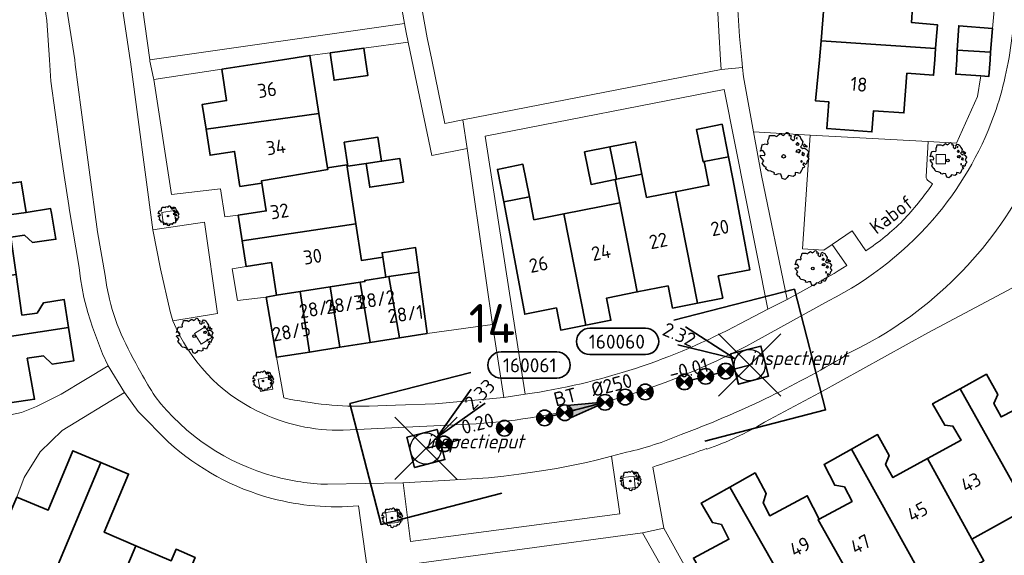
# Model space of a CAD drawing. Header units: metres. Extents: x 152391 to 157968, y 462336 to 467280.
# Tile 434 of 656: x 153785 to 153880, y 466452 to 466504. Entities that reach past the tile are written whole.
import ezdxf
from ezdxf.enums import TextEntityAlignment as Align

# ---------------------------------------------------------------- set-up
doc = ezdxf.new("R2010")
doc.units = ezdxf.units.M
doc.header["$LTSCALE"] = 0.75
doc.header["$PDMODE"] = 3
doc.header["$PDSIZE"] = 3
doc.linetypes.add('RI-VWA_BETON', pattern=[19, 9, -5, 0, -5])
doc.layers.get('0').update_dxf_attribs({"lineweight": 25})
doc.layers.get('defpoints').update_dxf_attribs({"lineweight": 25})
for name, color, linetype, lineweight in [('B-GV-GR-BOOM-S', 252, 'Continuous', 25), ('B-WE-GR-BEPLANTING_CULTUUR_BODEMBEDEKKER-GV', 251, 'Continuous', 18), ('B-WE-GR-BEPLANTING_CULTUUR_HEESTERS-GV', 251, 'Continuous', 18), ('B-WE-GR-GROENVOORZIENING-GV', 251, 'Continuous', 18), ('B-WE-OG-BEBOUWING-GV', 6, 'Continuous', 35), ('B-WE-OG-BEBOUWING-T18', 1, 'Continuous', 18), ('B-WE-OG-TOPOGRAFIE-T18', 1, 'Continuous', 18), ('B-WE-VH-VERHARDING_ASFALT-GV', 251, 'Continuous', 18), ('B-WE-VH-VERHARDING_BETONSTRAATSTEEN-GV', 251, 'Continuous', 18), ('B-WE-VH-VERHARDING_TEGEL-GV', 251, 'Continuous', 18), ('N-OI-RI-T50', 130, 'Continuous', 50), ('N-OI-RI-VWA_PUTNUMMER-S @ 0.75', 36, 'Continuous', 35), ('N-OI-RI-VWA_RIOOLPUT_INSPECTIEPUT-S', 36, 'Continuous', 35), ('N-OI-RI-VWA_STROOMRICHTING-S @ 0.75', 36, 'Continuous', 35), ('N-OI-RI-VWA_TRANSPORTLEIDING_BETON_250-G', 36, 'RI-VWA_BETON', 35), ('N-RO-KG-GRENS_WERK-G', 7, 'XX-WERKGRENS', 35)]:
    doc.layers.add(name, color=color, linetype=linetype, lineweight=lineweight)
doc.layers.add('inspectieput', color=7, linetype='Continuous', plot=False)
doc.layers.add('N-OI-RI-VRIJVERVAL_HULPSTUK-S', color=210, linetype='Continuous', lineweight=35, plot=False)
doc.styles.add('NLCS-ISO', font='isocpeur.ttf')
doc.styles.add('NLCS-ISO-M750-T18', font='NLCS-ISO.ttf', dxfattribs={"height": 1.35})
doc.styles.add('NLCS-ISO-M750-T18_CURSIEF', font='NLCS-ISO.ttf', dxfattribs={"oblique": 15, "height": 1.35})
doc.styles.add('NLCS-ISO-M750-T50', font='NLCS-ISO.ttf', dxfattribs={"height": 3.75})
doc.linetypes.add('XX-WERKGRENS', pattern='A,0,[137,NLCS.SHX,S=0.1,R=0,X=-1.1,Y=-1.35],-6', length=6)

# ---------------------------------------------------------------- blocks, each defined once
blk = doc.blocks.new('B-SRI-PUT_VWA-SO')
at = {"flags": 128}
blk.add_lwpolyline([(-2, 2), (2, 2), (2, -2), (-2, -2)], close=True, dxfattribs=at)
at = {"lineweight": -3, "flags": 128}
blk.add_lwpolyline([(2, -2), (2, 2), (-2, 2), (-2, -2)], close=True, dxfattribs=at)
at = {"lineweight": -3}
blk.add_circle((0, 0), 2, dxfattribs=at)
blk = doc.blocks.new('*U178')
for q in [(5.83, 7.6), (7.6, 5.83)]:
    blk.add_line((1.41, 1.41), q)
blk.add_lwpolyline([(16.81, 12.39), (9.65, 12.39, 1), (9.65, 9.01), (16.81, 9.01, 1)], format="xyb", close=True)
at = {"ltscale": 0.1, "style": 'NLCS-ISO'}
blk.add_attdef('PUTHGT', text='', height=1.8, rotation=45, dxfattribs=at).set_placement((5.39, 5.43), align=Align.MIDDLE_LEFT)
blk.add_attdef('PUTNR', text='', height=1.8, dxfattribs=at).set_placement((13.33, 10.67), align=Align.MIDDLE_CENTER)
blk = doc.blocks.new('*U235')
for q in [(-8.24, 4.9), (-9.22, 2.6)]:
    blk.add_line((-1.84, 0.79), q)
blk.add_lwpolyline([(-20.52, 4.73), (-13.36, 4.73, -1), (-13.36, 1.35), (-20.52, 1.35, -1)], format="xyb", close=True)
at = {"ltscale": 0.1, "style": 'NLCS-ISO'}
blk.add_attdef('PUTHGT', text='', height=1.8, rotation=336.7693, dxfattribs=at).set_placement((-10.99, 4.75), align=Align.MIDDLE_LEFT)
blk.add_attdef('PUTNR', text='', height=1.8, dxfattribs=at).set_placement((-17.04, 3.01), align=Align.MIDDLE_CENTER)
blk = doc.blocks.new('*U98')
at = {"ltscale": 0.1}
blk.add_hatch(color=256, dxfattribs=at).paths.add_polyline_path([(2.5, 0), (-2.5, -0.83), (-2.5, 0.83)])
at = {"ltscale": 0.1, "flags": 128}
blk.add_lwpolyline([(2.5, 0), (-2.5, -0.83), (-2.5, 0.83)], close=True, dxfattribs=at)
at = {"ltscale": 0.1, "style": 'NLCS-ISO'}
for tag, p in [('MAT', (-1, 0.5)), ('BOBL', (-12.11, 0))]:
    blk.add_attdef(tag, text='', height=1.8, dxfattribs=at).set_placement(p, align=Align.BOTTOM_RIGHT)
for tag, p in [('DIA', (1, 0.5)), ('BOBR', (11.17, 0))]:
    blk.add_attdef(tag, text='', height=1.8, dxfattribs=at).set_placement(p, align=Align.BOTTOM_LEFT)
at = {"layer": 'defpoints', "ltscale": 0.1, "style": 'NLCS-ISO', "flags": 1}
blk.add_attdef('JVA', text='', height=1.8, dxfattribs=at).set_placement((0, -1), align=Align.TOP_CENTER)
blk = doc.blocks.new('wg')
at = {"layer": 'N-RO-KG-GRENS_WERK-G', "ltscale": 0.5, "flags": 128}
blk.add_lwpolyline([(6, 6), (-6, 6), (-6, -6), (6, -6)], dxfattribs=at)
blk = doc.blocks.new('SRI-HULP')
h = blk.add_hatch(color=256)
h.dxf.hatch_style = 1
h.paths.add_polyline_path([(-0.71, 0.71, 0.198912), (-1, 0, 0.198912), (-0.71, -0.71), (0, 0)])
h = blk.add_hatch(color=256)
h.dxf.hatch_style = 1
h.paths.add_polyline_path([(1, 0, 0.198912), (0.71, 0.71), (0, 0), (0.71, -0.71, 0.198912)])
for p, q in [((-0.71, 0.71), (0.71, -0.71)), ((-0.71, -0.71), (0.71, 0.71))]:
    blk.add_line(p, q)
blk.add_circle((0, 0), 1)
blk = doc.blocks.new('ACMAP_ANN_TEMPLATE_type knoop')
at = {"layer": 'defpoints', "style": 'NLCS-ISO-M750-T18_CURSIEF', "oblique": 15}
blk.add_attdef('type_knoop', (0, 0), '', height=1.35, dxfattribs=at)
blk = doc.blocks.new('SGR-BOOM_0_10')
at = {"linetype": 'Continuous'}
for p, q in [((0.037, 0.889), (0.115, 0.963)), ((0.115, 0.963), (0.148, 0.973)), ((0.148, 0.973), (0.187, 0.954)), ((0.187, 0.954), (0.22, 0.926)), ((-0.958, 0.206), (-0.932, 0.27)), ((-0.84, 0.233), (-0.958, 0.206)), ((-0.945, -0.016), (-0.938, 0.049)), ((-0.938, 0.049), (-0.781, 0.039)), ((-0.932, 0.27), (-0.899, 0.298)), ((-0.918, 0.326), (-0.86, 0.492)), ((-0.899, 0.298), (-0.918, 0.326)), ((-0.86, 0.492), (-0.82, 0.483)), ((-0.801, 0.187), (-0.84, 0.233)), ((-0.82, 0.483), (-0.755, 0.511)), ((-0.748, 0.104), (-0.801, 0.187)), ((-0.781, 0.039), (-0.748, 0.104)), ((-0.755, 0.511), (-0.663, 0.483)), ((-0.663, 0.483), (-0.631, 0.52)), ((-0.637, 0.612), (-0.624, 0.668)), ((-0.631, 0.52), (-0.637, 0.612)), ((-0.624, 0.668), (-0.591, 0.751)), ((-0.591, 0.751), (-0.572, 0.843)), ((-0.572, 0.843), (-0.375, 0.843)), ((-0.375, 0.843), (-0.29, 0.806)), ((-0.29, 0.806), (-0.264, 0.815)), ((-0.264, 0.815), (-0.205, 0.871)), ((-0.205, 0.871), (-0.127, 0.926)), ((-0.127, 0.926), (-0.075, 0.889)), ((-0.075, 0.889), (-0.035, 0.852)), ((-0.035, 0.852), (0.037, 0.889)), ((0.226, 0.862), (0.213, 0.843)), ((0.213, 0.843), (0.298, 0.852)), ((0.22, 0.926), (0.226, 0.862)), ((0.305, 0.834), (0.285, 0.723)), ((0.285, 0.723), (0.318, 0.695)), ((0.298, 0.852), (0.305, 0.834)), ((0.318, 0.695), (0.39, 0.649)), ((0.39, 0.649), (0.423, 0.677)), ((0.423, 0.677), (0.449, 0.723)), ((0.442, 0.788), (0.501, 0.88)), ((0.449, 0.723), (0.442, 0.788)), ((0.501, 0.88), (0.573, 0.862)), ((0.527, 0.511), (0.501, 0.492)), ((0.501, 0.492), (0.521, 0.464)), ((0.521, 0.233), (0.501, 0.187)), ((0.501, 0.187), (0.58, 0.178)), ((0.547, 0.769), (0.521, 0.751)), ((0.521, 0.751), (0.534, 0.705)), ((0.521, 0.464), (0.553, 0.474)), ((0.593, 0.261), (0.521, 0.233)), ((0.547, 0.547), (0.527, 0.511)), ((0.534, 0.705), (0.54, 0.695)), ((0.54, 0.714), (0.547, 0.769)), ((0.58, 0.547), (0.547, 0.547)), ((0.553, 0.474), (0.58, 0.437)), ((0.573, 0.862), (0.652, 0.815)), ((0.606, 0.529), (0.58, 0.547)), ((0.58, 0.437), (0.606, 0.474)), ((0.58, 0.178), (0.625, 0.141)), ((0.625, 0.261), (0.593, 0.261)), ((0.632, 0.492), (0.606, 0.529)), ((0.606, 0.474), (0.632, 0.492)), ((0.684, 0.224), (0.625, 0.261)), ((0.625, 0.141), (0.678, 0.206)), ((0.652, 0.815), (0.704, 0.714)), ((0.678, 0.206), (0.697, 0.233)), ((0.743, 0.446), (0.691, 0.39)), ((0.691, 0.39), (0.717, 0.353)), ((0.704, 0.714), (0.776, 0.594)), ((0.717, 0.353), (0.776, 0.316)), ((0.756, 0.104), (0.737, 0.058)), ((0.806, 0.027), (0.737, 0.058)), ((0.776, 0.594), (0.743, 0.446)), ((0.763, 0.169), (0.756, 0.132)), ((0.756, 0.132), (0.756, 0.104)), ((0.802, 0.132), (0.763, 0.169)), ((0.776, 0.316), (0.809, 0.335)), ((0.828, 0.113), (0.802, 0.132)), ((0.806, 0.027), (0.848, 0.076)), ((0.828, 0.483), (0.809, 0.455)), ((0.809, 0.455), (0.822, 0.418)), ((0.809, 0.335), (0.881, 0.316)), ((0.822, 0.418), (0.861, 0.39)), ((0.867, 0.483), (0.828, 0.483)), ((0.848, 0.076), (0.828, 0.113)), ((0.861, 0.409), (0.92, 0.381)), ((0.861, 0.39), (0.867, 0.409)), ((0.913, 0.427), (0.867, 0.483)), ((0.881, 0.316), (0.92, 0.289)), ((0.972, 0.4), (0.913, 0.427)), ((0.92, 0.381), (0.972, 0.4)), ((0.92, 0.289), (1.018, 0.178)), ((0.966, 0.058), (0.939, 0.021)), ((0.939, 0.021), (0.992, -0.053)), ((1.018, 0.178), (0.966, 0.058)), ((-0.866, -0.099), (-0.945, -0.016)), ((-0.873, -0.284), (-0.84, -0.238)), ((-0.761, -0.423), (-0.873, -0.284)), ((-0.807, -0.182), (-0.866, -0.099)), ((-0.84, -0.238), (-0.807, -0.182)), ((-0.703, -0.441), (-0.761, -0.423)), ((-0.716, -0.506), (-0.703, -0.441)), ((-0.624, -0.589), (-0.716, -0.506)), ((-0.513, -0.608), (-0.624, -0.589)), ((-0.375, -0.663), (-0.513, -0.608)), ((-0.382, -0.728), (-0.375, -0.663)), ((-0.31, -0.746), (-0.382, -0.728)), ((-0.225, -0.709), (-0.31, -0.746)), ((-0.107, -0.718), (-0.225, -0.709)), ((-0.088, -0.802), (-0.107, -0.718)), ((-0.075, -0.839), (-0.088, -0.802)), ((-0.055, -0.903), (-0.075, -0.839)), ((0.063, -0.94), (-0.055, -0.903)), ((0.141, -0.857), (0.063, -0.94)), ((0.2, -0.774), (0.141, -0.857)), ((0.383, -0.811), (0.2, -0.774)), ((0.468, -0.765), (0.383, -0.811)), ((0.475, -0.654), (0.468, -0.765)), ((0.58, -0.663), (0.475, -0.654)), ((0.665, -0.7), (0.58, -0.663)), ((0.724, -0.571), (0.665, -0.7)), ((0.724, -0.164), (0.697, -0.201)), ((0.697, -0.201), (0.704, -0.238)), ((0.71, -0.238), (0.75, -0.229)), ((0.75, -0.192), (0.724, -0.164)), ((0.763, -0.497), (0.724, -0.571)), ((0.75, -0.229), (0.75, -0.192)), ((0.769, -0.469), (0.763, -0.497)), ((0.835, -0.45), (0.769, -0.469)), ((0.822, -0.266), (0.782, -0.33)), ((0.782, -0.33), (0.802, -0.358)), ((0.802, -0.358), (0.841, -0.395)), ((0.887, -0.33), (0.822, -0.266)), ((0.841, -0.395), (0.835, -0.45)), ((0.933, -0.293), (0.887, -0.33)), ((0.946, -0.238), (0.933, -0.293)), ((0.966, -0.173), (0.946, -0.238)), ((1.038, -0.099), (0.966, -0.173)), ((0.992, -0.053), (1.038, -0.099))]:
    blk.add_line(p, q, dxfattribs=at)
blk.add_circle((0, 0), 0.0711, dxfattribs=at)
blk = doc.blocks.new('SGR-BOOM_21_30')
at = {"linetype": 'Continuous'}
for p, q in [((-1.133, 1.088), (-1.109, 1.187)), ((-1.121, 0.924), (-1.133, 1.088)), ((-1.109, 1.187), (-1.051, 1.335)), ((-1.051, 1.335), (-1.016, 1.499)), ((-1.016, 1.499), (-0.668, 1.499)), ((-0.668, 1.499), (-0.516, 1.433)), ((-0.516, 1.433), (-0.47, 1.45)), ((-0.47, 1.45), (-0.365, 1.548)), ((-0.365, 1.548), (-0.226, 1.647)), ((-0.226, 1.647), (-0.133, 1.581)), ((-0.133, 1.581), (-0.063, 1.515)), ((-0.063, 1.515), (0.065, 1.581)), ((0.065, 1.581), (0.205, 1.712)), ((0.205, 1.712), (0.263, 1.729)), ((0.263, 1.729), (0.333, 1.696)), ((0.333, 1.696), (0.391, 1.647)), ((0.402, 1.532), (0.379, 1.499)), ((0.379, 1.499), (0.53, 1.515)), ((0.391, 1.647), (0.402, 1.532)), ((0.542, 1.483), (0.507, 1.285)), ((0.507, 1.285), (0.565, 1.236)), ((0.53, 1.515), (0.542, 1.483)), ((0.565, 1.236), (0.693, 1.154)), ((0.693, 1.154), (0.751, 1.203)), ((0.751, 1.203), (0.798, 1.285)), ((0.786, 1.4), (0.891, 1.565)), ((0.798, 1.285), (0.786, 1.4)), ((0.891, 1.565), (1.019, 1.532)), ((0.972, 1.368), (0.926, 1.335)), ((0.926, 1.335), (0.949, 1.253)), ((0.972, 0.973), (0.937, 0.908)), ((0.949, 1.253), (0.961, 1.236)), ((0.961, 1.269), (0.972, 1.368)), ((1.03, 0.973), (0.972, 0.973)), ((1.019, 1.532), (1.158, 1.45)), ((1.077, 0.94), (1.03, 0.973)), ((1.158, 1.45), (1.251, 1.269)), ((1.251, 1.269), (1.379, 1.055)), ((1.379, 1.055), (1.321, 0.793)), ((-1.703, 0.365), (-1.656, 0.48)), ((-1.493, 0.415), (-1.703, 0.365)), ((-1.679, -0.029), (-1.668, 0.086)), ((-1.668, 0.086), (-1.389, 0.07)), ((-1.656, 0.48), (-1.598, 0.53)), ((-1.633, 0.579), (-1.528, 0.875)), ((-1.598, 0.53), (-1.633, 0.579)), ((-1.528, 0.875), (-1.458, 0.858)), ((-1.423, 0.333), (-1.493, 0.415)), ((-1.458, 0.858), (-1.342, 0.908)), ((-1.33, 0.185), (-1.423, 0.333)), ((-1.389, 0.07), (-1.33, 0.185)), ((-1.342, 0.908), (-1.179, 0.858)), ((-1.179, 0.858), (-1.121, 0.924)), ((0.937, 0.908), (0.891, 0.875)), ((0.891, 0.875), (0.926, 0.825)), ((0.926, 0.415), (0.891, 0.333)), ((0.891, 0.333), (1.03, 0.316)), ((0.926, 0.825), (0.984, 0.842)), ((1.054, 0.464), (0.926, 0.415)), ((0.984, 0.842), (1.03, 0.776)), ((1.03, 0.776), (1.077, 0.842)), ((1.03, 0.316), (1.112, 0.251)), ((1.112, 0.464), (1.054, 0.464)), ((1.124, 0.875), (1.077, 0.94)), ((1.077, 0.842), (1.124, 0.875)), ((1.217, 0.398), (1.112, 0.464)), ((1.112, 0.251), (1.205, 0.365)), ((1.205, 0.365), (1.24, 0.415)), ((1.321, 0.793), (1.228, 0.694)), ((1.228, 0.694), (1.275, 0.628)), ((1.275, 0.628), (1.379, 0.563)), ((1.344, 0.185), (1.31, 0.103)), ((1.434, 0.049), (1.31, 0.103)), ((1.356, 0.3), (1.344, 0.234)), ((1.344, 0.234), (1.344, 0.185)), ((1.426, 0.234), (1.356, 0.3)), ((1.379, 0.563), (1.438, 0.595)), ((1.472, 0.201), (1.426, 0.234)), ((1.434, 0.049), (1.507, 0.136)), ((1.472, 0.858), (1.438, 0.809)), ((1.438, 0.809), (1.461, 0.743)), ((1.438, 0.595), (1.565, 0.563)), ((1.461, 0.743), (1.531, 0.694)), ((1.542, 0.858), (1.472, 0.858)), ((1.507, 0.136), (1.472, 0.201)), ((1.531, 0.727), (1.635, 0.678)), ((1.531, 0.694), (1.542, 0.727)), ((1.624, 0.76), (1.542, 0.858)), ((1.565, 0.563), (1.635, 0.513)), ((1.728, 0.71), (1.624, 0.76)), ((1.635, 0.678), (1.728, 0.71)), ((1.635, 0.513), (1.81, 0.316)), ((1.717, 0.103), (1.67, 0.037)), ((1.67, 0.037), (1.763, -0.094)), ((1.81, 0.316), (1.717, 0.103)), ((-1.54, -0.177), (-1.679, -0.029)), ((-1.551, -0.505), (-1.493, -0.423)), ((-1.354, -0.752), (-1.551, -0.505)), ((-1.435, -0.324), (-1.54, -0.177)), ((-1.493, -0.423), (-1.435, -0.324)), ((-1.249, -0.784), (-1.354, -0.752)), ((-1.272, -0.899), (-1.249, -0.784)), ((-1.109, -1.047), (-1.272, -0.899)), ((1.286, -0.292), (1.24, -0.357)), ((1.24, -0.357), (1.251, -0.423)), ((1.263, -0.423), (1.333, -0.407)), ((1.333, -0.341), (1.286, -0.292)), ((1.356, -0.883), (1.286, -1.014)), ((1.333, -0.407), (1.333, -0.341)), ((1.368, -0.834), (1.356, -0.883)), ((1.484, -0.801), (1.368, -0.834)), ((1.461, -0.472), (1.391, -0.587)), ((1.391, -0.587), (1.426, -0.637)), ((1.426, -0.637), (1.496, -0.702)), ((1.577, -0.587), (1.461, -0.472)), ((1.496, -0.702), (1.484, -0.801)), ((1.658, -0.522), (1.577, -0.587)), ((1.682, -0.423), (1.658, -0.522)), ((1.717, -0.308), (1.682, -0.423)), ((1.845, -0.177), (1.717, -0.308)), ((1.763, -0.094), (1.845, -0.177)), ((-0.912, -1.08), (-1.109, -1.047)), ((-0.668, -1.179), (-0.912, -1.08)), ((-0.679, -1.294), (-0.668, -1.179)), ((-0.551, -1.326), (-0.679, -1.294)), ((-0.4, -1.261), (-0.551, -1.326)), ((-0.191, -1.277), (-0.4, -1.261)), ((-0.156, -1.425), (-0.191, -1.277)), ((-0.133, -1.491), (-0.156, -1.425)), ((-0.098, -1.606), (-0.133, -1.491)), ((0.112, -1.671), (-0.098, -1.606)), ((0.251, -1.524), (0.112, -1.671)), ((0.356, -1.376), (0.251, -1.524)), ((0.682, -1.441), (0.356, -1.376)), ((0.833, -1.359), (0.682, -1.441)), ((0.844, -1.162), (0.833, -1.359)), ((1.03, -1.179), (0.844, -1.162)), ((1.182, -1.244), (1.03, -1.179)), ((1.286, -1.014), (1.182, -1.244))]:
    blk.add_line(p, q, dxfattribs=at)
blk.add_circle((0, 0), 0.126, dxfattribs=at)
blk = doc.blocks.new('SGR-BOOM_31_50')
at = {"linetype": 'Continuous'}
for p, q in [((-1.402, 1.78), (-1.355, 1.999)), ((-1.355, 1.999), (-0.89, 1.999)), ((-0.89, 1.999), (-0.688, 1.911)), ((-0.688, 1.911), (-0.626, 1.933)), ((-0.626, 1.933), (-0.487, 2.064)), ((-0.487, 2.064), (-0.301, 2.196)), ((-0.301, 2.196), (-0.177, 2.108)), ((-0.177, 2.108), (-0.084, 2.02)), ((-0.084, 2.02), (0.087, 2.108)), ((0.087, 2.108), (0.273, 2.283)), ((0.273, 2.283), (0.351, 2.305)), ((0.351, 2.305), (0.444, 2.261)), ((0.444, 2.261), (0.521, 2.196)), ((0.537, 2.042), (0.506, 1.999)), ((0.506, 1.999), (0.707, 2.02)), ((0.521, 2.196), (0.537, 2.042)), ((0.723, 1.977), (0.676, 1.714)), ((0.707, 2.02), (0.723, 1.977)), ((1.048, 1.867), (1.188, 2.086)), ((1.188, 2.086), (1.358, 2.042)), ((1.358, 2.042), (1.545, 1.933)), ((1.545, 1.933), (1.669, 1.692)), ((-2.177, 0.772), (-2.038, 1.166)), ((-2.038, 1.166), (-1.944, 1.144)), ((-1.944, 1.144), (-1.789, 1.21)), ((-1.789, 1.21), (-1.572, 1.144)), ((-1.572, 1.144), (-1.495, 1.232)), ((-1.51, 1.451), (-1.479, 1.582)), ((-1.495, 1.232), (-1.51, 1.451)), ((-1.479, 1.582), (-1.402, 1.78)), ((0.676, 1.714), (0.754, 1.648)), ((0.754, 1.648), (0.924, 1.539)), ((0.924, 1.539), (1.002, 1.604)), ((1.002, 1.604), (1.064, 1.714)), ((1.064, 1.714), (1.048, 1.867)), ((1.25, 1.21), (1.188, 1.166)), ((1.188, 1.166), (1.234, 1.101)), ((1.296, 1.823), (1.234, 1.78)), ((1.234, 1.78), (1.265, 1.67)), ((1.234, 1.101), (1.312, 1.122)), ((1.296, 1.298), (1.25, 1.21)), ((1.265, 1.67), (1.281, 1.648)), ((1.281, 1.692), (1.296, 1.823)), ((1.374, 1.298), (1.296, 1.298)), ((1.312, 1.122), (1.374, 1.035)), ((1.436, 1.254), (1.374, 1.298)), ((1.374, 1.035), (1.436, 1.122)), ((1.498, 1.166), (1.436, 1.254)), ((1.436, 1.122), (1.498, 1.166)), ((1.762, 1.057), (1.638, 0.925)), ((1.669, 1.692), (1.839, 1.407)), ((1.839, 1.407), (1.762, 1.057)), ((1.963, 1.144), (1.917, 1.079)), ((1.917, 1.079), (1.948, 0.991)), ((1.948, 0.991), (2.041, 0.925)), ((2.056, 1.144), (1.963, 1.144)), ((2.041, 0.969), (2.18, 0.903)), ((2.041, 0.925), (2.056, 0.969)), ((2.165, 1.013), (2.056, 1.144)), ((2.304, 0.947), (2.165, 1.013)), ((-2.27, 0.487), (-2.208, 0.641)), ((-1.991, 0.553), (-2.27, 0.487)), ((-2.239, -0.038), (-2.224, 0.115)), ((-2.224, 0.115), (-1.851, 0.093)), ((-2.208, 0.641), (-2.131, 0.706)), ((-2.131, 0.706), (-2.177, 0.772)), ((-1.898, 0.444), (-1.991, 0.553)), ((-1.774, 0.246), (-1.898, 0.444)), ((-1.851, 0.093), (-1.774, 0.246)), ((1.234, 0.553), (1.188, 0.444)), ((1.188, 0.444), (1.374, 0.422)), ((1.405, 0.619), (1.234, 0.553)), ((1.374, 0.422), (1.483, 0.334)), ((1.483, 0.619), (1.405, 0.619)), ((1.622, 0.531), (1.483, 0.619)), ((1.483, 0.334), (1.607, 0.487)), ((1.607, 0.487), (1.653, 0.553)), ((1.638, 0.925), (1.7, 0.838)), ((1.7, 0.838), (1.839, 0.75)), ((1.793, 0.246), (1.746, 0.137)), ((1.911, 0.065), (1.746, 0.137)), ((1.808, 0.4), (1.793, 0.312)), ((1.793, 0.312), (1.793, 0.246)), ((1.901, 0.312), (1.808, 0.4)), ((1.839, 0.75), (1.917, 0.794)), ((1.963, 0.268), (1.901, 0.312)), ((1.911, 0.065), (2.01, 0.181)), ((1.917, 0.794), (2.087, 0.75)), ((2.01, 0.181), (1.963, 0.268)), ((2.087, 0.75), (2.18, 0.684)), ((2.18, 0.903), (2.304, 0.947)), ((2.18, 0.684), (2.413, 0.422)), ((2.289, 0.137), (2.227, 0.049)), ((2.227, 0.049), (2.351, -0.126)), ((2.413, 0.422), (2.289, 0.137)), ((-2.053, -0.235), (-2.239, -0.038)), ((-2.069, -0.673), (-1.991, -0.564)), ((-1.805, -1.002), (-2.069, -0.673)), ((-1.913, -0.433), (-2.053, -0.235)), ((-1.991, -0.564), (-1.913, -0.433)), ((1.715, -0.389), (1.653, -0.476)), ((1.653, -0.476), (1.669, -0.564)), ((1.684, -0.564), (1.777, -0.542)), ((1.777, -0.454), (1.715, -0.389)), ((1.777, -0.542), (1.777, -0.454)), ((1.948, -0.63), (1.855, -0.783)), ((1.855, -0.783), (1.901, -0.849)), ((1.901, -0.849), (1.994, -0.936)), ((2.103, -0.783), (1.948, -0.63)), ((1.994, -0.936), (1.979, -1.068)), ((2.211, -0.695), (2.103, -0.783)), ((2.242, -0.564), (2.211, -0.695)), ((2.289, -0.411), (2.242, -0.564)), ((2.459, -0.235), (2.289, -0.411)), ((2.351, -0.126), (2.459, -0.235)), ((-1.665, -1.046), (-1.805, -1.002)), ((-1.696, -1.199), (-1.665, -1.046)), ((-1.479, -1.396), (-1.696, -1.199)), ((-1.216, -1.44), (-1.479, -1.396)), ((-0.89, -1.571), (-1.216, -1.44)), ((-0.906, -1.725), (-0.89, -1.571)), ((-0.735, -1.769), (-0.906, -1.725)), ((-0.533, -1.681), (-0.735, -1.769)), ((-0.254, -1.703), (-0.533, -1.681)), ((-0.208, -1.9), (-0.254, -1.703)), ((0.475, -1.834), (0.335, -2.031)), ((0.909, -1.922), (0.475, -1.834)), ((1.11, -1.812), (0.909, -1.922)), ((1.126, -1.55), (1.11, -1.812)), ((1.374, -1.571), (1.126, -1.55)), ((1.576, -1.659), (1.374, -1.571)), ((1.715, -1.352), (1.576, -1.659)), ((1.808, -1.177), (1.715, -1.352)), ((1.824, -1.112), (1.808, -1.177)), ((1.979, -1.068), (1.824, -1.112)), ((-0.177, -1.988), (-0.208, -1.9)), ((-0.13, -2.141), (-0.177, -1.988)), ((0.149, -2.229), (-0.13, -2.141)), ((0.335, -2.031), (0.149, -2.229))]:
    blk.add_line(p, q, dxfattribs=at)
blk.add_circle((0, 0), 0.169, dxfattribs=at)

msp = doc.modelspace()

# ---------------------------------------------------------------- linework, layer by layer
at = {"layer": 'B-WE-GR-BEPLANTING_CULTUUR_BODEMBEDEKKER-GV'}
msp.add_lwpolyline([(153873.18, 466489.996), (153874.072, 466489.996), (153874.073, 466490.892), (153873.18, 466490.887)], close=True, dxfattribs=at)
at = {"layer": 'B-WE-GR-BEPLANTING_CULTUUR_HEESTERS-GV'}
for points in [[(153861.064, 466492.753), (153855.607, 466493.06), (153856.384, 466488.844), (153858.832, 466476.924), (153861.277, 466478.282)], [(153864.573, 466480.184), (153863.184, 466482.234), (153862.36, 466481.68), (153860.311, 466481.803), (153861.064, 466492.753)]]:
    msp.add_lwpolyline(points, dxfattribs=at)
msp.add_lwpolyline([(153861.277, 466478.282, 0.021186), (153864.573, 466480.184)], format="xyb", dxfattribs=at)
at = {"layer": 'B-WE-GR-GROENVOORZIENING-GV'}
for points in [[(153798.836, 466484.112), (153800.022, 466484.294), (153799.84, 466485.481), (153798.654, 466485.298)], [(153801.808, 466473.663), (153802.435, 466472.64), (153803.458, 466473.267), (153802.831, 466474.29)], [(153807.927, 466469.253), (153808.154, 466468.075), (153809.332, 466468.302), (153809.105, 466469.481)], [(153843.019, 466459.779), (153843.143, 466458.694), (153844.221, 466458.818), (153844.11, 466459.927)], [(153820.203, 466456.44), (153820.328, 466455.356), (153821.406, 466455.479), (153821.295, 466456.588)]]:
    msp.add_lwpolyline(points, close=True, dxfattribs=at)
at = {"layer": 'B-WE-OG-BEBOUWING-GV'}
for points in [[(153862.521, 466507.099), (153862.122, 466501.818), (153873.129, 466501.07), (153873.191, 466501.876), (153873.312, 466503.35), (153870.82, 466503.578), (153870.992, 466506.574)], [(153878.594, 466502.997), (153875.355, 466503.268), (153875.212, 466500.931), (153878.424, 466500.717)], [(153873.129, 466501.07), (153862.122, 466501.818), (153861.951, 466500), (153861.576, 466496.031), (153862.852, 466495.934), (153862.658, 466493.378), (153866.999, 466493.048), (153867.155, 466495.096), (153870.07, 466494.874), (153870.362, 466498.701), (153872.933, 466498.505), (153873.047, 466500)], [(153804.43, 466499.098), (153804.898, 466496.068), (153802.556, 466495.706), (153802.925, 466493.311), (153813.78, 466494.836), (153812.981, 466500), (153812.917, 466500.41), (153810.266, 466500)], [(153814.866, 466500.655), (153814.959, 466500), (153815.24, 466498.019), (153818.475, 466498.478), (153818.259, 466500), (153818.101, 466501.11)], [(153877.471, 466498.445), (153878.252, 466498.396), (153878.371, 466500), (153878.424, 466500.717), (153875.212, 466500.931), (153875.155, 466500), (153875.069, 466498.595)], [(153802.925, 466493.311), (153803.311, 466490.809), (153805.655, 466491.17), (153806.173, 466487.808), (153808.299, 466488.135), (153808.261, 466488.361), (153814.62, 466489.42), (153814.59, 466489.6), (153813.78, 466494.836)], [(153850.857, 466490.192), (153853.206, 466490.664), (153852.578, 466493.79), (153850.13, 466493.299), (153850.758, 466490.172)], [(153818.335, 466490.009), (153819.802, 466490.228), (153819.455, 466492.545), (153816.22, 466492.062), (153816.568, 466489.744)], [(153842.417, 466488.496), (153844.865, 466488.988), (153844.236, 466492.114), (153841.789, 466491.622)], [(153780.528, 466490.915), (153771.672, 466489.557), (153771.709, 466489.306), (153769.265, 466488.87), (153770.117, 466483.1), (153775.002, 466483.842), (153785.602, 466485.3), (153785.133, 466488.249), (153782.984, 466487.97), (153782.328, 466487.279), (153781.079, 466487.091)], [(153841.789, 466491.622), (153839.341, 466491.13), (153839.97, 466488.004), (153842.28, 466488.468), (153842.417, 466488.496)], [(153818.335, 466490.009), (153818.677, 466487.733), (153821.909, 466488.218), (153821.568, 466490.492), (153819.802, 466490.228)], [(153853.206, 466490.664), (153850.857, 466490.192), (153851.305, 466487.928), (153848.101, 466487.294), (153850.22, 466476.582), (153852.634, 466477.06), (153852.211, 466479.195), (153855.249, 466479.796), (153853.654, 466488.392)], [(153808.299, 466488.135), (153808.713, 466485.449), (153806, 466485.03), (153806.381, 466482.56), (153817.345, 466484.208), (153816.469, 466489.89), (153814.59, 466489.6), (153814.62, 466489.42), (153808.261, 466488.361)], [(153834.033, 466486.811), (153833.405, 466489.937), (153830.957, 466489.445), (153831.586, 466486.319)], [(153844.42, 466477.653), (153847.385, 466478.24), (153847.807, 466476.105), (153850.22, 466476.582), (153848.101, 466487.294), (153845.316, 466486.743), (153844.865, 466488.988), (153842.417, 466488.496), (153842.28, 466488.468), (153842.723, 466486.23)], [(153831.586, 466486.319), (153831.996, 466484.107), (153833.591, 466475.511), (153836.629, 466476.112), (153837.052, 466473.977), (153839.465, 466474.454), (153837.345, 466485.166), (153834.471, 466484.597), (153834.033, 466486.811)], [(153842.723, 466486.23), (153837.345, 466485.166), (153839.465, 466474.454), (153841.878, 466474.932), (153841.456, 466477.067), (153844.42, 466477.653)], [(153784.643, 466479.333), (153784.131, 466482.919), (153785.43, 466483.105), (153786.222, 466482.399), (153788.47, 466482.726), (153788.029, 466485.232), (153787.951, 466485.675), (153785.602, 466485.3), (153775.002, 466483.842), (153775.91, 466478.016)], [(153806.761, 466480.093), (153809.215, 466480.471), (153809.698, 466477.341), (153811.966, 466477.691), (153814.857, 466478.136), (153817.763, 466478.584), (153818.201, 466478.652), (153818.184, 466478.767), (153820.224, 466479.081), (153819.922, 466480.986), (153817.89, 466480.673), (153817.345, 466484.208), (153806.381, 466482.56)], [(153820.512, 466479.126), (153823.395, 466479.57), (153823.075, 466481.914), (153819.853, 466481.418), (153819.922, 466480.986), (153820.224, 466479.081)], [(153824.202, 466473.655), (153823.395, 466479.57), (153820.512, 466479.126), (153821.52, 466473.233)], [(153784.643, 466479.333), (153775.91, 466478.016), (153775.95, 466477.757), (153774.598, 466477.55), (153775.399, 466472.059), (153776.833, 466472.268), (153789.688, 466474.241), (153789.26, 466476.928), (153787.261, 466476.599), (153786.653, 466475.607), (153785.202, 466475.422)], [(153818.713, 466472.79), (153817.763, 466478.584), (153814.857, 466478.136), (153815.775, 466472.328)], [(153818.713, 466472.79), (153821.52, 466473.233), (153820.512, 466479.126), (153820.224, 466479.081), (153818.184, 466478.767), (153818.201, 466478.652), (153817.763, 466478.584)], [(153809.698, 466477.341), (153808.709, 466477.154), (153809.684, 466471.368), (153812.886, 466471.872), (153811.966, 466477.691)], [(153811.966, 466477.691), (153812.886, 466471.872), (153815.775, 466472.328), (153814.857, 466478.136)], [(153776.833, 466472.268), (153777.739, 466466.06), (153786.419, 466467.326), (153785.71, 466471.275), (153787.259, 466471.509), (153788.1, 466470.702), (153790.199, 466471.03), (153789.688, 466474.241)], [(153875.492, 466468.343), (153881.926, 466456.804), (153887.43, 466459.873), (153885.851, 466462.615), (153887.082, 466463.321), (153886.482, 466464.367), (153887.002, 466464.665), (153886.401, 466465.713), (153886.751, 466465.914), (153885.588, 466467.941), (153883.485, 466466.735), (153883.055, 466467.484), (153879.436, 466465.622), (153878.724, 466466.902), (153879.113, 466467.78), (153878.02, 466469.73)], [(153872.348, 466461.609), (153876.627, 466453.849), (153881.926, 466456.804), (153875.492, 466468.343), (153872.842, 466466.89), (153873.999, 466464.829), (153874.798, 466464.749), (153875.598, 466463.396)], [(153865.02, 466462.514), (153871.437, 466450.955), (153872.589, 466448.89), (153877.779, 466451.784), (153876.627, 466453.849), (153872.348, 466461.609), (153869.021, 466459.78), (153868.308, 466461.059), (153868.648, 466461.925), (153867.541, 466463.924)], [(153871.437, 466450.955), (153865.02, 466462.514), (153862.401, 466461.048), (153863.421, 466459.047), (153864.357, 466458.882), (153865.083, 466457.49), (153861.936, 466455.796), (153861.822, 466455.735), (153864.961, 466450.135), (153864.718, 466450.003), (153865.876, 466447.854)], [(153784.697, 466457.908), (153783.119, 466454.261), (153779.861, 466455.519), (153778.547, 466452.388), (153781.756, 466451.042), (153780.328, 466447.707), (153786.1, 466445.229), (153792.786, 466461.243), (153790.108, 466462.366), (153787.708, 466456.645)], [(153796.17, 466453.224), (153793.121, 466454.533), (153795.464, 466460.12), (153792.786, 466461.243), (153786.1, 466445.229), (153791.757, 466442.801)], [(153864.718, 466450.003), (153864.961, 466450.135), (153861.822, 466455.735), (153861.936, 466455.796), (153860.777, 466458.045), (153857.172, 466456.121), (153856.535, 466457.351), (153856.825, 466458.254), (153855.756, 466460.241), (153853.311, 466458.865), (153859.855, 466447.347), (153860.011, 466447.432)], [(153859.855, 466447.347), (153853.311, 466458.865), (153850.579, 466457.327), (153851.646, 466455.464), (153852.508, 466455.273), (153853.234, 466453.856), (153849.815, 466452.047), (153854.226, 466444.272), (153855.579, 466441.887), (153861.311, 466445.139), (153860.011, 466447.432)], [(153798.069, 466442.676), (153797.942, 466442.73), (153801.868, 466452.106), (153800.035, 466452.891), (153799.555, 466451.772), (153796.17, 466453.224), (153791.757, 466442.801), (153791.871, 466442.752), (153791.514, 466441.907), (153796.846, 466439.649)]]:
    msp.add_lwpolyline(points, close=True, dxfattribs=at)
at = {"layer": 'B-WE-VH-VERHARDING_ASFALT-GV'}
for points in [[(153799.727, 466474.875), (153799.464, 466475.758), (153798.522, 466479.874), (153797.783, 466483.625), (153795.659, 466499.792), (153795.628, 466500), (153789.722, 466539.289), (153787.818, 466551.683), (153782.424, 466550.869), (153783.3, 466545.027), (153784.128, 466538.961), (153785.007, 466533.073), (153786.053, 466527.174), (153786.946, 466521.306), (153787.838, 466515.463), (153790.272, 466500), (153790.334, 466499.54), (153790.911, 466495.164), (153791.673, 466489.394), (153792.46, 466483.429), (153793.216, 466479.245)], [(153862.81, 466476.781), (153855.798, 466472.913)], [(153864.438, 466471.508), (153864.39, 466471.587)], [(153828.16, 466464.928), (153816.124, 466464.339)], [(153814.593, 466459.139), (153821.864, 466459.289), (153821.879, 466459.288), (153825.829, 466459.505), (153830.113, 466459.776), (153831.571, 466459.931), (153833.024, 466460.109), (153835.202, 466460.429), (153836.642, 466460.674), (153838.082, 466460.945), (153839.518, 466461.243), (153840.589, 466461.487), (153841.93, 466461.844), (153843.384, 466462.224)]]:
    msp.add_lwpolyline(points, dxfattribs=at)
for points in [[(153880.526, 466502.525, -0.050485), (153878.955, 466495.213)], [(153878.955, 466495.213, -0.088352), (153873.366, 466485.195)], [(153864.39, 466471.587, 0.157556), (153881.376, 466487.313)], [(153873.366, 466485.195, -0.102272), (153862.81, 466476.781)], [(153793.216, 466479.245, 0.022786), (153793.513, 466477.444)], [(153793.513, 466477.444, 0.053988), (153794.753, 466473.591)], [(153807.881, 466466.176, -0.182815), (153799.727, 466474.875)], [(153794.753, 466473.591, 0.02183), (153796.646, 466469.888)], [(153855.798, 466472.913, -0.062035), (153840.028, 466466.726)], [(153848.638, 466463.941, 0.046264), (153864.438, 466471.508)], [(153796.646, 466469.888, 0.01307), (153798.012, 466467.586)], [(153798.012, 466467.586, 0.163332), (153809.495, 466459.895)], [(153840.028, 466466.726, -0.049202), (153828.16, 466464.928)], [(153816.124, 466464.339, -0.120227), (153807.881, 466466.176)], [(153843.384, 466462.224, 0.048116), (153848.638, 466463.941)], [(153809.495, 466459.895, 0.059657), (153814.593, 466459.139)]]:
    msp.add_lwpolyline(points, format="xyb", dxfattribs=at)
at = {"layer": 'B-WE-VH-VERHARDING_BETONSTRAATSTEEN-GV'}
for points in [[(153861.064, 466492.753), (153860.311, 466481.803), (153862.36, 466481.68), (153863.184, 466482.234), (153865.099, 466483.521), (153866.412, 466481.603)], [(153872.207, 466488.754), (153872.415, 466492.115), (153861.064, 466492.753)], [(153872.835, 466488.045), (153872.467, 466488.312)], [(153818.622, 466466.651), (153821.146, 466466.743), (153824.962, 466466.88), (153831.585, 466467.498), (153830.485, 466474.508), (153824.202, 466473.655), (153821.52, 466473.233), (153818.713, 466472.79), (153815.775, 466472.328), (153812.886, 466471.872), (153809.684, 466471.368), (153810.413, 466467.453)]]:
    msp.add_lwpolyline(points, dxfattribs=at)
for points in [[(153872.467, 466488.312, -0.248171), (153872.207, 466488.754)], [(153869.976, 466484.516, 0.033803), (153872.835, 466488.045)], [(153866.412, 466481.603, 0.046789), (153869.976, 466484.516)], [(153810.413, 466467.453, 0.057991), (153818.622, 466466.651)]]:
    msp.add_lwpolyline(points, format="xyb", dxfattribs=at)
for points in [[(153797.783, 466483.625), (153798.522, 466479.874), (153799.464, 466475.758), (153799.727, 466474.875), (153804.016, 466475.582), (153802.76, 466484.363)], [(153774.711, 466464.399), (153775.938, 466455.487), (153777.305, 466455.669), (153779.861, 466455.519), (153783.119, 466454.261), (153784.697, 466457.908), (153785.407, 466459.789), (153786.962, 466462.278), (153789.06, 466464.327), (153795.063, 466467.966), (153793.488, 466470.548), (153791.329, 466469.222), (153788.969, 466467.799), (153786.611, 466466.625), (153785.158, 466466.04), (153783.008, 466465.613)], [(153821.879, 466459.288), (153822.592, 466453.638), (153842.751, 466456.308), (153841.93, 466461.844), (153840.589, 466461.487), (153839.518, 466461.243), (153838.082, 466460.945), (153836.642, 466460.674), (153835.202, 466460.429), (153833.024, 466460.109), (153831.571, 466459.931), (153830.113, 466459.776), (153825.829, 466459.505)]]:
    msp.add_lwpolyline(points, close=True, dxfattribs=at)
at = {"layer": 'B-WE-VH-VERHARDING_TEGEL-GV'}
for points in [[(153787.818, 466551.683), (153789.722, 466539.289), (153795.628, 466500), (153795.659, 466499.792), (153797.783, 466483.625), (153802.76, 466484.363), (153804.016, 466475.582), (153799.727, 466474.875)], [(153810.413, 466467.453), (153809.684, 466471.368), (153808.709, 466477.154), (153805.946, 466476.826), (153805.414, 466479.869), (153806.761, 466480.093), (153806.381, 466482.56), (153806, 466485.03), (153804.723, 466484.871), (153804.307, 466487.565), (153799.58, 466487.035), (153797.876, 466498.096), (153797.854, 466498.239), (153797.521, 466499.858), (153797.501, 466500), (153794.533, 466521.333), (153796.331, 466521.62), (153795.718, 466525.37), (153794.898, 466531.057), (153794.617, 466533.008), (153792.669, 466532.623), (153792.192, 466535.62), (153789.773, 466551.972)], [(153793.216, 466479.245), (153792.46, 466483.429), (153791.673, 466489.394), (153790.911, 466495.164), (153790.334, 466499.54), (153790.272, 466500), (153787.838, 466515.463), (153786.946, 466521.306), (153786.053, 466527.174), (153785.007, 466533.073), (153784.128, 466538.961)], [(153881.651, 466531.947), (153880.882, 466532.068), (153880.607, 466531.597), (153880.576, 466531.066), (153880.548, 466530.599), (153880.37, 466527.977), (153880.02, 466522.718), (153879.439, 466514.086), (153879.29, 466511.637), (153879.136, 466509.092), (153878.594, 466502.997), (153878.424, 466500.717), (153878.371, 466500), (153878.252, 466498.396), (153877.471, 466498.445), (153877.441, 466498.258), (153877.149, 466496.468), (153875.13, 466491.975), (153872.415, 466492.115), (153872.207, 466488.754)], [(153784.426, 466523.999), (153786.528, 466510.875), (153787.603, 466503.79), (153787.845, 466500), (153787.975, 466497.952), (153788.813, 466491.905), (153789.274, 466488.846), (153789.709, 466485.971), (153789.788, 466485.485), (153790.689, 466480.008), (153790.827, 466478.908), (153791.159, 466477.109), (153791.544, 466475.658), (153791.978, 466474.256), (153792.951, 466471.701), (153793.488, 466470.548), (153795.063, 466467.966)], [(153872.467, 466488.312), (153872.835, 466488.045)], [(153856.673, 466465.111), (153861.951, 466467.951), (153872.392, 466473.707), (153880.526, 466478.05), (153883.713, 466482.309), (153884.051, 466485.434), (153881.376, 466487.313)], [(153866.412, 466481.603), (153865.099, 466483.521), (153863.184, 466482.234), (153864.573, 466480.184)], [(153861.277, 466478.282), (153858.832, 466476.924), (153856.975, 466475.994), (153854.279, 466474.588)], [(153855.798, 466472.913), (153862.81, 466476.781)], [(153864.39, 466471.587), (153864.438, 466471.508)], [(153795.063, 466467.966), (153796.39, 466466.158), (153799.306, 466463.19)], [(153833.639, 466467.807), (153831.585, 466467.498), (153824.962, 466466.88), (153821.146, 466466.743), (153818.622, 466466.651)], [(153816.124, 466464.339), (153828.16, 466464.928)], [(153851.068, 466462.589), (153851.094, 466462.517)], [(153843.384, 466462.224), (153841.93, 466461.844), (153842.751, 466456.308), (153822.592, 466453.638), (153821.879, 466459.288), (153821.864, 466459.289), (153814.593, 466459.139)], [(153817.594, 466457.071), (153818.453, 466450.878), (153820.34, 466451.141), (153844.918, 466454.461), (153846.965, 466454.915), (153845.905, 466460.801)], [(153859.683, 466432.001), (153846.965, 466454.915), (153844.918, 466454.461), (153850.207, 466445.111)]]:
    msp.add_lwpolyline(points, dxfattribs=at)
for points in [[(153820.661, 466522.189), (153820.436, 466522.139), (153820.039, 466524.341), (153821.739, 466524.638), (153821.243, 466527.139), (153819.692, 466526.841), (153819.296, 466529.042), (153818.095, 466528.894), (153819.832, 466519.64), (153819.155, 466519.486), (153822.015, 466503.483), (153822.172, 466502.605), (153822.365, 466501.684), (153822.717, 466500), (153824.646, 466490.787), (153828.029, 466491.447), (153827.629, 466494.212), (153825.896, 466493.874), (153824.642, 466500), (153824.209, 466502.114), (153820.969, 466520.208)], [(153850.251, 466519.971), (153851.773, 466511.498), (153852.267, 466502.755), (153852.437, 466500), (153852.495, 466499.06), (153854.544, 466499.261), (153854.472, 466500), (153854.254, 466502.226), (153853.639, 466512.012), (153850.434, 466528.92), (153850.417, 466529.009), (153850.411, 466529.037), (153850.268, 466529.007), (153849.503, 466528.845), (153849.273, 466528.797), (153850.914, 466519.924)], [(153822.365, 466501.684), (153822.172, 466502.605), (153822.015, 466503.483), (153797.501, 466500), (153797.521, 466499.858), (153797.854, 466498.239), (153797.876, 466498.096), (153804.43, 466499.098), (153810.266, 466500), (153812.917, 466500.41), (153814.866, 466500.655), (153818.101, 466501.11)], [(153830.485, 466474.508), (153831.585, 466467.498), (153833.639, 466467.807), (153829.785, 466492.64), (153852.79, 466497.127), (153856.975, 466475.994), (153858.832, 466476.924), (153856.384, 466488.844), (153855.607, 466493.06), (153854.634, 466498.345), (153854.544, 466499.261), (153852.495, 466499.06), (153827.629, 466494.212), (153828.029, 466491.447)], [(153873.18, 466489.996), (153873.18, 466490.887), (153874.073, 466490.892), (153874.072, 466489.996)], [(153798.836, 466484.112), (153798.654, 466485.298), (153799.84, 466485.481), (153800.022, 466484.294)], [(153801.808, 466473.663), (153802.831, 466474.29), (153803.458, 466473.267), (153802.435, 466472.64)], [(153807.927, 466469.253), (153809.105, 466469.481), (153809.332, 466468.302), (153808.154, 466468.075)], [(153843.019, 466459.779), (153844.11, 466459.927), (153844.221, 466458.818), (153843.143, 466458.694)], [(153820.203, 466456.44), (153821.295, 466456.588), (153821.406, 466455.479), (153820.328, 466455.356)]]:
    msp.add_lwpolyline(points, close=True, dxfattribs=at)
for points in [[(153878.955, 466495.213, 0.050485), (153880.526, 466502.525)], [(153873.366, 466485.195, 0.088352), (153878.955, 466495.213)], [(153872.207, 466488.754, 0.248171), (153872.467, 466488.312)], [(153881.376, 466487.313, -0.157556), (153864.39, 466471.587)], [(153872.835, 466488.045, -0.033803), (153869.976, 466484.516)], [(153862.81, 466476.781, 0.102272), (153873.366, 466485.195)], [(153869.976, 466484.516, -0.046789), (153866.412, 466481.603)], [(153864.573, 466480.184, -0.021186), (153861.277, 466478.282)], [(153793.513, 466477.444, -0.022786), (153793.216, 466479.245)], [(153794.753, 466473.591, -0.053988), (153793.513, 466477.444)], [(153799.727, 466474.875, 0.182815), (153807.881, 466466.176)], [(153854.279, 466474.588, -0.087058), (153833.639, 466467.807)], [(153796.646, 466469.888, -0.02183), (153794.753, 466473.591)], [(153840.028, 466466.726, 0.062035), (153855.798, 466472.913)], [(153864.438, 466471.508, -0.046264), (153848.638, 466463.941)], [(153798.012, 466467.586, -0.01307), (153796.646, 466469.888)], [(153809.495, 466459.895, -0.163332), (153798.012, 466467.586)], [(153818.622, 466466.651, -0.057991), (153810.413, 466467.453)], [(153828.16, 466464.928, 0.049202), (153840.028, 466466.726)], [(153807.881, 466466.176, 0.120227), (153816.124, 466464.339)], [(153851.094, 466462.517, 0.049812), (153856.673, 466465.111)], [(153848.638, 466463.941, -0.048116), (153843.384, 466462.224)], [(153799.306, 466463.19, 0.119303), (153809.236, 466457.787)], [(153845.905, 466460.801, 0.012792), (153851.068, 466462.589)], [(153814.593, 466459.139, -0.059657), (153809.495, 466459.895)], [(153809.236, 466457.787, 0.087811), (153817.594, 466457.071)]]:
    msp.add_lwpolyline(points, format="xyb", dxfattribs=at)
at = {"layer": 'inspectieput'}
for p in [(153855.23, 466470.61), (153824.07, 466462.59)]:
    msp.add_point(p, dxfattribs=at)
at = {"layer": 'N-OI-RI-VWA_TRANSPORTLEIDING_BETON_250-G'}
msp.add_line((153855.23, 466470.61), (153824.07, 466462.59), dxfattribs=at)

# ---------------------------------------------------------------- block references
at = {"layer": 'B-GV-GR-BOOM-S', "transparency": 33554559}
for name, p in [('SGR-BOOM_31_50', (153858.5, 466490.7)), ('SGR-BOOM_21_30', (153874.3, 466490.3)), ('SGR-BOOM_0_10', (153799.265, 466484.963)), ('SGR-BOOM_21_30', (153861.3, 466479.9)), ('SGR-BOOM_21_30', (153801.765, 466473.389)), ('SGR-BOOM_0_10', (153808.386, 466469.084)), ('SGR-BOOM_0_10', (153843.754, 466459.455)), ('SGR-BOOM_0_10', (153820.8, 466455.9))]:
    msp.add_blockref(name, p, dxfattribs=at)
at = {"layer": 'defpoints'}
for p in [(153855.23, 466470.61), (153824.07, 466462.59)]:
    msp.add_blockref('ACMAP_ANN_TEMPLATE_type knoop', p, dxfattribs=at).add_auto_attribs({'type_knoop': 'inspectieput'})
at = {"layer": 'N-OI-RI-VRIJVERVAL_HULPSTUK-S', "xscale": 0.75, "yscale": 0.75, "zscale": 0.75}
for p in [(153851, 466469.531), (153852.922, 466470.031), (153848.953, 466469), (153843.25, 466467.531), (153845.188, 466468.031), (153841.312, 466467.031), (153835.5, 466465.531), (153837.438, 466466.031), (153831.625, 466464.531), (153825.812, 466463.031)]:
    msp.add_blockref('SRI-HULP', p, dxfattribs=at)
at = {"layer": 'N-OI-RI-VWA_PUTNUMMER-S @ 0.75', "xscale": 0.75, "yscale": 0.75, "zscale": 0.75}
for name, p, values in [('*U235', (153855.23, 466470.61), {'PUTNR': '160060', 'PUTHGT': '2.32'}), ('*U178', (153824.07, 466462.59), {'PUTNR': '160061', 'PUTHGT': '2.33'})]:
    msp.add_blockref(name, p, dxfattribs=at).add_auto_attribs(values)
at = {"layer": 'N-OI-RI-VWA_RIOOLPUT_INSPECTIEPUT-S', "xscale": 0.75, "yscale": 0.75, "zscale": 0.75}
for p, rotation in [((153855.23, 466470.61), 194.4335845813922), ((153824.07, 466462.59), 14.43358458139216)]:
    msp.add_blockref('B-SRI-PUT_VWA-SO', p, dxfattribs=dict(at, rotation=rotation))
at = {"layer": 'N-OI-RI-VWA_STROOMRICHTING-S @ 0.75', "xscale": 0.75, "yscale": 0.75, "zscale": 0.75, "rotation": 14.43358458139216}
msp.add_blockref('*U98', (153839.65, 466466.6), dxfattribs=at).add_auto_attribs({'MAT': 'BT', 'DIA': '%%c250', 'BOBL': '0.20', 'BOBR': '-0.01'})
at = {"layer": 'N-RO-KG-GRENS_WERK-G'}
for p, rotation in [((153855.23, 466470.61), 194.4335845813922), ((153824.07, 466462.59), 14.43358458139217)]:
    msp.add_blockref('wg', p, dxfattribs=dict(at, rotation=rotation))

# ---------------------------------------------------------------- texts
at = {"layer": 'B-WE-OG-BEBOUWING-T18', "style": 'NLCS-ISO-M750-T18'}
for s, rotation, p in [('18', 354.6, (153865.746, 466497.637)), ('36', 8.8, (153808.787, 466497.096)), ('34', 8.7, (153809.637, 466491.592)), ('32', 8.7, (153809.987, 466485.424)), ('20', 11.4, (153852.366, 466483.838)), ('22', 11.4, (153846.438, 466482.581)), ('24', 11.4, (153840.926, 466481.468)), ('30', 8.8, (153813.171, 466481.065)), ('26', 11.4, (153834.911, 466480.304)), ('28/2', 9, (153819.309, 466476.933)), ('28/4', 9, (153813.731, 466476.055)), ('28/3', 8.9, (153816.23, 466476.449)), ('28/1', 7.8, (153822.12, 466475.53)), ('28/5', 9.6, (153811.13, 466473.85)), ('43', 28.8, (153876.522, 466459.339)), ('45', 28.8, (153871.376, 466456.51)), ('49', 28.1, (153860.073, 466453.135)), ('47', 28.3, (153865.9, 466453.387))]:
    msp.add_text(s, height=1.35, rotation=rotation, dxfattribs=at).set_placement(p, align=Align.MIDDLE)
at = {"layer": 'B-WE-OG-TOPOGRAFIE-T18', "style": 'NLCS-ISO-M750-T18'}
msp.add_text('Kabof', height=1.35, rotation=37.6, dxfattribs=at).set_placement((153868.878, 466485.098), align=Align.MIDDLE)
at = {"layer": 'N-OI-RI-T50', "style": 'NLCS-ISO-M750-T50'}
msp.add_text('14', height=3.75, dxfattribs=at).set_placement((153828.197, 466472.742))

doc.saveas('drawing.dxf')
